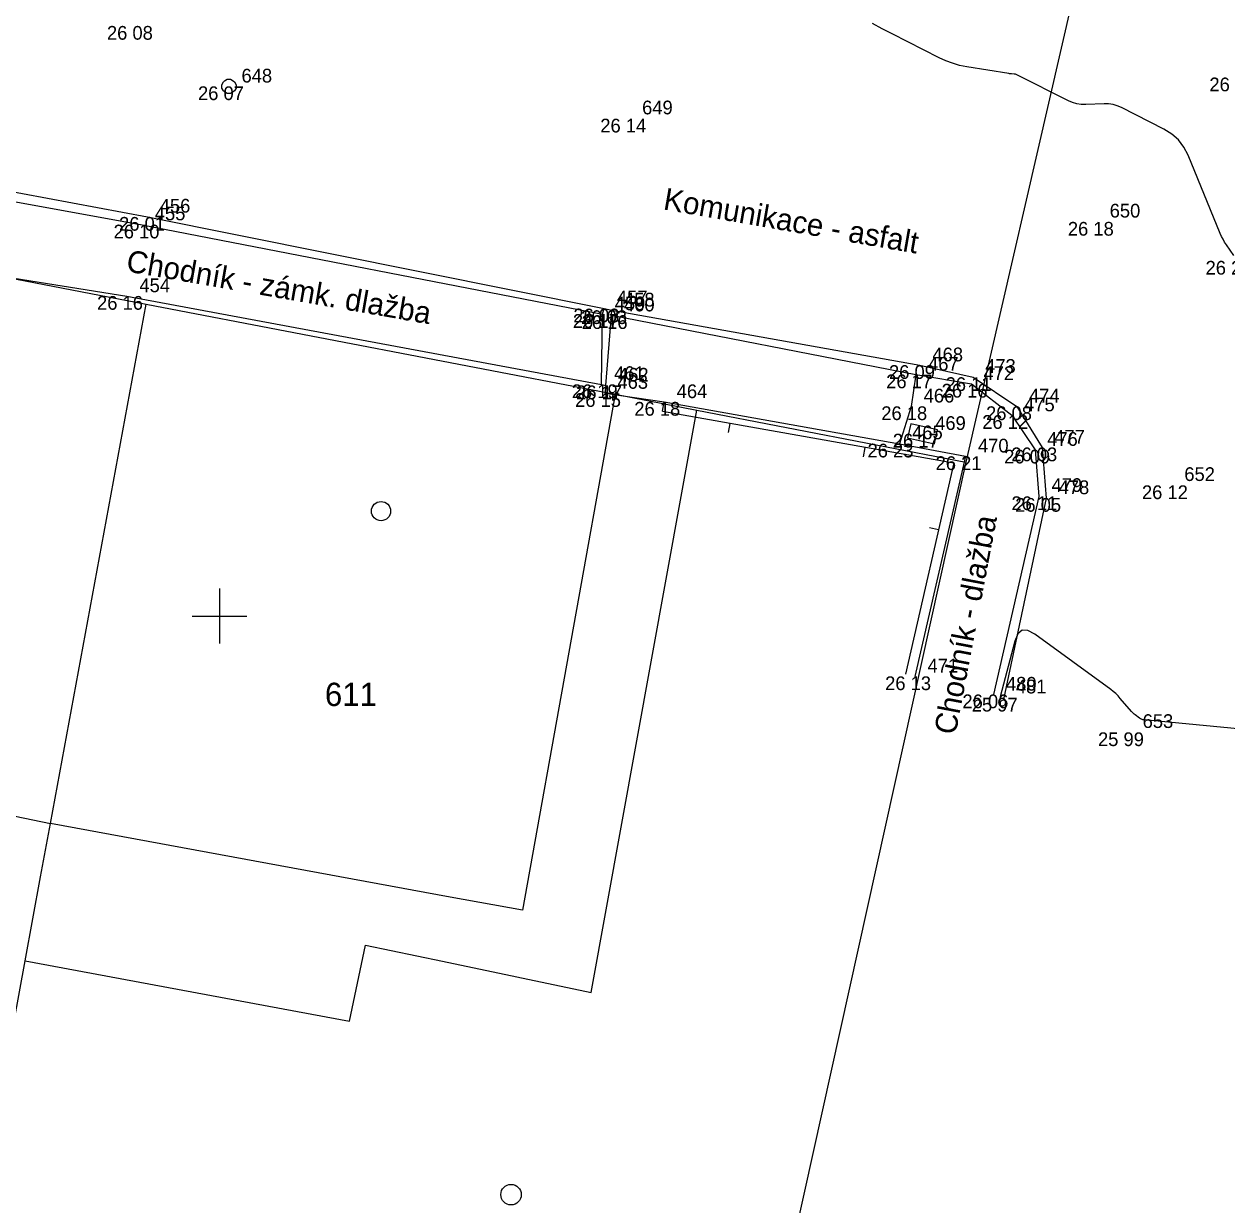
# Model space of a CAD drawing. Extents: x -702257 to -701487, y -1009871 to -1008841.
# Drawn here: x -701728.56 to -701706.64, y -1009410.73 to -1009389.21 of the extents above; entities that cross this region are included whole.
import ezdxf

# ---------------------------------------------------------------- set-up
doc = ezdxf.new("R2010")
doc.units = 0
for name, color, linetype in [('Ex_Major Contours', 7, 'Continuous'), ('Ex_Minor Contours', 7, 'Continuous'), ('Z_body', 7, 'Continuous'), ('Z_body_cisla', 7, 'Continuous'), ('Z_body_vysky_redukovane', 7, 'Continuous'), ('Z_budova', 7, 'Continuous'), ('Z_hektometricka_sit', 7, 'Continuous'), ('Z_katastr_cisla_stavebni', 7, 'Continuous'), ('Z_katastr_hranice', 7, 'Continuous'), ('Z_katastr_vnitrni_kresba', 7, 'Continuous'), ('Z_katastr_znacky_budov', 7, 'Continuous'), ('Z_katastr_znacky_kultur', 7, 'Continuous'), ('Z_komunikace', 7, 'Continuous'), ('Z_obruba', 7, 'Continuous'), ('Z_pilire', 7, 'Continuous'), ('Z_ploty', 7, 'Continuous'), ('Z_ploty_znacky', 7, 'Continuous'), ('Z_popisy', 7, 'Continuous'), ('Z_rozhranni', 7, 'Continuous'), ('Z_site_vodovod_znaky', 7, 'Continuous'), ('Z_vstupy', 7, 'Continuous'), ('Z_zlabek', 7, 'Continuous')]:
    doc.layers.add(name, color=color, linetype=linetype)

# ---------------------------------------------------------------- blocks, each defined once
blk = doc.blocks.new('POINT_DISPLAY')
blk.add_line((0, 0), (0, 0))
blk = doc.blocks.new('Z614')
for p, q in [((-0.13, 0.03), (-0.1, 0.08)), ((-0.13, -0.03), (-0.13, 0.03)), ((-0.1, 0.08), (-0.08, 0.1)), ((-0.08, 0.1), (-0.03, 0.13)), ((-0.03, 0.13), (0.03, 0.13)), ((0.03, 0.13), (0.08, 0.1)), ((0.08, 0.1), (0.1, 0.08)), ((0.1, 0.08), (0.13, 0.03)), ((0.13, 0.03), (0.13, -0.03)), ((-0.1, -0.08), (-0.13, -0.03)), ((-0.08, -0.1), (-0.1, -0.08)), ((-0.03, -0.13), (-0.08, -0.1)), ((0.03, -0.13), (-0.03, -0.13)), ((0.08, -0.1), (0.03, -0.13)), ((0.1, -0.08), (0.08, -0.1)), ((0.13, -0.03), (0.1, -0.08))]:
    blk.add_line(p, q)
blk = doc.blocks.new('Z666')
for p, q in [((-0.25, 0.13), (-0.25, -0.13)), ((0.25, 0.13), (-0.25, 0.13)), ((0.25, -0.13), (0.25, 0.13)), ((-0.25, -0.13), (0.25, -0.13))]:
    blk.add_line(p, q)
blk = doc.blocks.new('Z210')
blk.add_line((0, 0), (0, 0.17))

msp = doc.modelspace()

# ---------------------------------------------------------------- linework, layer by layer
at = {"layer": 'Ex_Major Contours'}
msp.add_lwpolyline([(-701705.939, -1009402.106), (-701708.154, -1009401.893), (-701708.176, -1009401.889), (-701708.198, -1009401.882), (-701708.219, -1009401.872), (-701708.238, -1009401.86), (-701708.314, -1009401.802), (-701708.332, -1009401.788), (-701708.35, -1009401.772), (-701708.367, -1009401.755), (-701708.382, -1009401.738), (-701708.587, -1009401.5), (-701708.627, -1009401.455), (-701708.67, -1009401.413), (-701708.715, -1009401.374), (-701708.762, -1009401.337), (-701710.141, -1009400.33), (-701710.269, -1009400.261), (-701710.373, -1009400.26), (-701710.453, -1009400.327), (-701710.509, -1009400.461), (-701710.773, -1009401.47)], dxfattribs=at)
at = {"layer": 'Ex_Minor Contours'}
msp.add_lwpolyline([(-701706.518, -1009393.432), (-701706.653, -1009393.237), (-701706.686, -1009393.187), (-701706.715, -1009393.136), (-701706.742, -1009393.083), (-701706.766, -1009393.029), (-701707.352, -1009391.605), (-701707.429, -1009391.456), (-701707.527, -1009391.327), (-701707.648, -1009391.218), (-701707.791, -1009391.13), (-701708.566, -1009390.736), (-701708.641, -1009390.704), (-701708.719, -1009390.681), (-701708.799, -1009390.669), (-701708.882, -1009390.668), (-701709.215, -1009390.681), (-701709.298, -1009390.679), (-701709.378, -1009390.667), (-701709.456, -1009390.645), (-701709.532, -1009390.613), (-701710.474, -1009390.139), (-701710.485, -1009390.134), (-701710.496, -1009390.13), (-701710.508, -1009390.128), (-701710.519, -1009390.127), (-701710.567, -1009390.123), (-701710.579, -1009390.122), (-701710.591, -1009390.121), (-701710.603, -1009390.12), (-701710.615, -1009390.118), (-701711.384, -1009389.993), (-701711.514, -1009389.967), (-701711.642, -1009389.93), (-701711.766, -1009389.884), (-701711.887, -1009389.829), (-701712.741, -1009389.395), (-701712.923, -1009389.301), (-701713.104, -1009389.206)], dxfattribs=at)
at = {"layer": 'Z_budova'}
for p, q in [((-701730.21, -1009393.61), (-701726.69, -1009394.17)), ((-701726.69, -1009394.17), (-701718.04, -1009395.78)), ((-701718.04, -1009395.78), (-701717.96, -1009395.8)), ((-701717.96, -1009395.8), (-701717.98, -1009395.94))]:
    msp.add_line(p, q, dxfattribs=at)
at = {"layer": 'Z_hektometricka_sit'}
for p, q in [((-701725, -1009399.5), (-701725, -1009400.5)), ((-701725, -1009399.5), (-701725, -1009400.5)), ((-701725, -1009399.5), (-701725, -1009400.5)), ((-701725.5, -1009400), (-701724.5, -1009400)), ((-701725.5, -1009400), (-701724.5, -1009400)), ((-701725.5, -1009400), (-701724.5, -1009400))]:
    msp.add_line(p, q, dxfattribs=at)
at = {"layer": 'Z_katastr_hranice'}
for p, q in [((-701709.15, -1009387.42), (-701711.4, -1009397.2)), ((-701735.29, -1009392.59), (-701726.34, -1009394.32)), ((-701728.08, -1009403.78), (-701726.34, -1009394.32)), ((-701726.34, -1009394.32), (-701717.79, -1009395.96)), ((-701717.79, -1009395.96), (-701716.3, -1009396.25)), ((-701718.23, -1009406.86), (-701716.3, -1009396.25)), ((-701716.3, -1009396.25), (-701711.4, -1009397.2)), ((-701711.4, -1009397.2), (-701716.07, -1009418.3)), ((-701728.26, -1009404.75), (-701728.08, -1009403.78)), ((-701728.54, -1009406.28), (-701728.26, -1009404.75)), ((-701722.63, -1009407.38), (-701722.34, -1009406)), ((-701722.34, -1009406), (-701720.94, -1009406.29)), ((-701729.29, -1009410.34), (-701728.54, -1009406.28)), ((-701728.54, -1009406.28), (-701722.63, -1009407.38)), ((-701720.94, -1009406.29), (-701718.23, -1009406.86))]:
    msp.add_line(p, q, dxfattribs=at)
at = {"layer": 'Z_katastr_vnitrni_kresba'}
for p, q in [((-701717.79, -1009395.96), (-701719.48, -1009405.36)), ((-701730.4, -1009403.3), (-701728.08, -1009403.78)), ((-701720.8, -1009405.12), (-701728.08, -1009403.78)), ((-701719.48, -1009405.36), (-701720.8, -1009405.12))]:
    msp.add_line(p, q, dxfattribs=at)
at = {"layer": 'Z_katastr_znacky_budov'}
msp.add_circle((-701722.057, -1009398.089), 0.175, dxfattribs=at)
at = {"layer": 'Z_katastr_znacky_kultur'}
msp.add_circle((-701719.688, -1009410.542), 0.187, dxfattribs=at)
at = {"layer": 'Z_komunikace'}
for p, q in [((-701730.47, -1009391.95), (-701726.31, -1009392.73)), ((-701726.31, -1009392.73), (-701717.99, -1009394.4)), ((-701717.99, -1009394.4), (-701717.85, -1009394.43)), ((-701717.85, -1009394.43), (-701712.24, -1009395.43)), ((-701712.24, -1009395.43), (-701711.27, -1009395.65)), ((-701711.27, -1009395.65), (-701710.47, -1009396.18)), ((-701710.47, -1009396.18), (-701710.01, -1009396.93)), ((-701710.01, -1009396.93), (-701709.94, -1009397.85)), ((-701709.94, -1009397.85), (-701710.71, -1009401.49))]:
    msp.add_line(p, q, dxfattribs=at)
at = {"layer": 'Z_obruba'}
for p, q in [((-701730.42, -1009392.15), (-701726.41, -1009392.87)), ((-701726.41, -1009392.87), (-701718.02, -1009394.5)), ((-701717.86, -1009394.52), (-701712.31, -1009395.6)), ((-701712.31, -1009395.6), (-701711.3, -1009395.77)), ((-701711.3, -1009395.77), (-701710.56, -1009396.34)), ((-701710.56, -1009396.34), (-701710.14, -1009396.97)), ((-701710.14, -1009396.97), (-701710.07, -1009397.82)), ((-701710.07, -1009397.82), (-701710.9, -1009401.43))]:
    msp.add_line(p, q, dxfattribs=at)
at = {"layer": 'Z_ploty'}
for p, q in [((-701716.93, -1009396.27), (-701716.9, -1009396.1)), ((-701716.93, -1009396.27), (-701711.62, -1009397.21)), ((-701716.9, -1009396.1), (-701712.61, -1009396.86)), ((-701712.61, -1009396.86), (-701711.41, -1009397.09)), ((-701711.41, -1009397.09), (-701712.33, -1009401.1)), ((-701711.62, -1009397.21), (-701712.5, -1009401.06))]:
    msp.add_line(p, q, dxfattribs=at)
at = {"layer": 'Z_rozhranni'}
for p, q in [((-701712.31, -1009395.6), (-701712.4, -1009396.18)), ((-701712.4, -1009396.18), (-701712.61, -1009396.86))]:
    msp.add_line(p, q, dxfattribs=at)
at = {"layer": 'Z_vstupy'}
msp.add_line((-701717.98, -1009395.94), (-701716.9, -1009396.1), dxfattribs=at)
at = {"layer": 'Z_zlabek'}
for p, q in [((-701718.04, -1009395.78), (-701718.02, -1009394.5)), ((-701718.02, -1009394.5), (-701717.99, -1009394.4)), ((-701717.96, -1009395.8), (-701717.86, -1009394.52)), ((-701717.86, -1009394.52), (-701717.85, -1009394.43))]:
    msp.add_line(p, q, dxfattribs=at)

# ---------------------------------------------------------------- block references
at = {"layer": 'Z_body'}
for p in [(-701726.49, -1009389.25), (-701724.83, -1009390.35), (-701717.52, -1009390.94), (-701726.31, -1009392.73), (-701726.41, -1009392.87), (-701709, -1009392.82), (-701726.69, -1009394.17), (-701718.02, -1009394.5), (-701717.99, -1009394.4), (-701717.86, -1009394.52), (-701717.85, -1009394.43), (-701712.31, -1009395.6), (-701712.24, -1009395.43), (-701718.04, -1009395.78), (-701717.96, -1009395.8), (-701711.3, -1009395.77), (-701711.27, -1009395.65), (-701717.98, -1009395.94), (-701716.9, -1009396.1), (-701712.4, -1009396.18), (-701710.47, -1009396.18), (-701710.56, -1009396.34), (-701712.19, -1009396.68), (-701712.61, -1009396.86), (-701710.01, -1009396.93), (-701711.41, -1009397.09), (-701710.14, -1009396.97), (-701710.07, -1009397.82), (-701707.65, -1009397.62), (-701709.94, -1009397.85), (-701712.33, -1009401.1), (-701710.9, -1009401.43), (-701710.71, -1009401.49), (-701708.41, -1009402.12)]:
    msp.add_blockref('POINT_DISPLAY', p, dxfattribs=at)
at = {"layer": 'Z_pilire', "rotation": -12.600000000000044}
msp.add_blockref('Z666', (-701712.19, -1009396.68), dxfattribs=at)
at = {"layer": 'Z_ploty_znacky'}
for p, rotation in [((-701715.7, -1009396.49), 170), ((-701713.24, -1009396.93), 170), ((-701711.9, -1009398.43), 77.1)]:
    msp.add_blockref('Z210', p, dxfattribs=dict(at, rotation=rotation))
at = {"layer": 'Z_site_vodovod_znaky'}
msp.add_blockref('Z614', (-701724.83, -1009390.35), dxfattribs=at)

# ---------------------------------------------------------------- texts
at = {"layer": 'Z_body_cisla'}
for s, p in [('648', (-701724.6, -1009390.28)), ('649', (-701717.3, -1009390.86)), ('455', (-701726.18, -1009392.79)), ('456', (-701726.09, -1009392.65)), ('650', (-701708.78, -1009392.74)), ('454', (-701726.46, -1009394.1)), ('457', (-701717.76, -1009394.32)), ('458', (-701717.63, -1009394.36)), ('459', (-701717.8, -1009394.43)), ('460', (-701717.63, -1009394.45)), ('468', (-701712.01, -1009395.36)), ('467', (-701712.09, -1009395.53)), ('473', (-701711.05, -1009395.57)), ('461', (-701717.81, -1009395.7)), ('463', (-701717.75, -1009395.86)), ('462', (-701717.74, -1009395.73)), ('472', (-701711.08, -1009395.7)), ('464', (-701716.67, -1009396.03)), ('466', (-701712.17, -1009396.11)), ('474', (-701710.25, -1009396.11)), ('475', (-701710.34, -1009396.27)), ('469', (-701711.96, -1009396.61)), ('465', (-701712.38, -1009396.78)), ('476', (-701709.92, -1009396.9)), ('477', (-701709.79, -1009396.86)), ('470', (-701711.18, -1009397.02)), ('652', (-701707.42, -1009397.54)), ('479', (-701709.84, -1009397.74)), ('478', (-701709.71, -1009397.78)), ('471', (-701712.1, -1009401.03)), ('480', (-701710.67, -1009401.36)), ('481', (-701710.49, -1009401.41)), ('653', (-701708.18, -1009402.04))]:
    msp.add_text(s, height=0.25, dxfattribs=at).set_placement(p)
at = {"layer": 'Z_body_vysky_redukovane'}
for s, p in [('26 08', (-701727.052, -1009389.5)), ('26 07', (-701725.393, -1009390.6)), ('26 30', (-701706.963, -1009390.44)), ('26 14', (-701718.062, -1009391.19)), ('26 01', (-701726.831, -1009392.98)), ('26 10', (-701726.931, -1009393.12)), ('26 18', (-701709.542, -1009393.07)), ('26 25', (-701707.033, -1009393.78)), ('26 16', (-701727.232, -1009394.42)), ('26 17', (-701718.562, -1009394.75)), ('26 03', (-701718.552, -1009394.65)), ('26 03', (-701718.412, -1009394.68)), ('26 16', (-701718.402, -1009394.77)), ('26 09', (-701712.802, -1009395.68)), ('26 17', (-701712.852, -1009395.85)), ('26 11', (-701711.77, -1009395.9)), ('26 19', (-701718.582, -1009396.03)), ('26 17', (-701718.502, -1009396.05)), ('26 16', (-701711.842, -1009396.02)), ('26 15', (-701718.522, -1009396.19)), ('26 18', (-701717.442, -1009396.35)), ('26 18', (-701712.942, -1009396.43)), ('26 08', (-701711.033, -1009396.43)), ('26 12', (-701711.102, -1009396.59)), ('26 17', (-701712.732, -1009396.93)), ('26 23', (-701713.193, -1009397.11)), ('26 03', (-701710.573, -1009397.18)), ('26 21', (-701711.952, -1009397.34)), ('26 09', (-701710.703, -1009397.22)), ('26 12', (-701708.192, -1009397.87)), ('26 11', (-701710.57, -1009398.07)), ('26 05', (-701710.502, -1009398.1)), ('26 13', (-701712.872, -1009401.35)), ('26 06', (-701711.463, -1009401.68)), ('25 97', (-701711.293, -1009401.74)), ('25 99', (-701708.993, -1009402.37))]:
    msp.add_text(s, height=0.25, dxfattribs=at).set_placement(p)
at = {"layer": 'Z_katastr_cisla_stavebni'}
msp.add_text('611', height=0.425, dxfattribs=at).set_placement((-701723.08, -1009401.64))
at = {"layer": 'Z_popisy'}
for s, rotation, p in [('Komunikace - asfalt', 350.1, (-701716.93, -1009392.59)), ('Chodník - zámk. dlažba', 350.1, (-701726.718, -1009393.718)), ('Chodník - dlažba', 79.2, (-701711.59, -1009402.18))]:
    msp.add_text(s, height=0.4, rotation=rotation, dxfattribs=at).set_placement(p)

doc.saveas('drawing.dxf')
